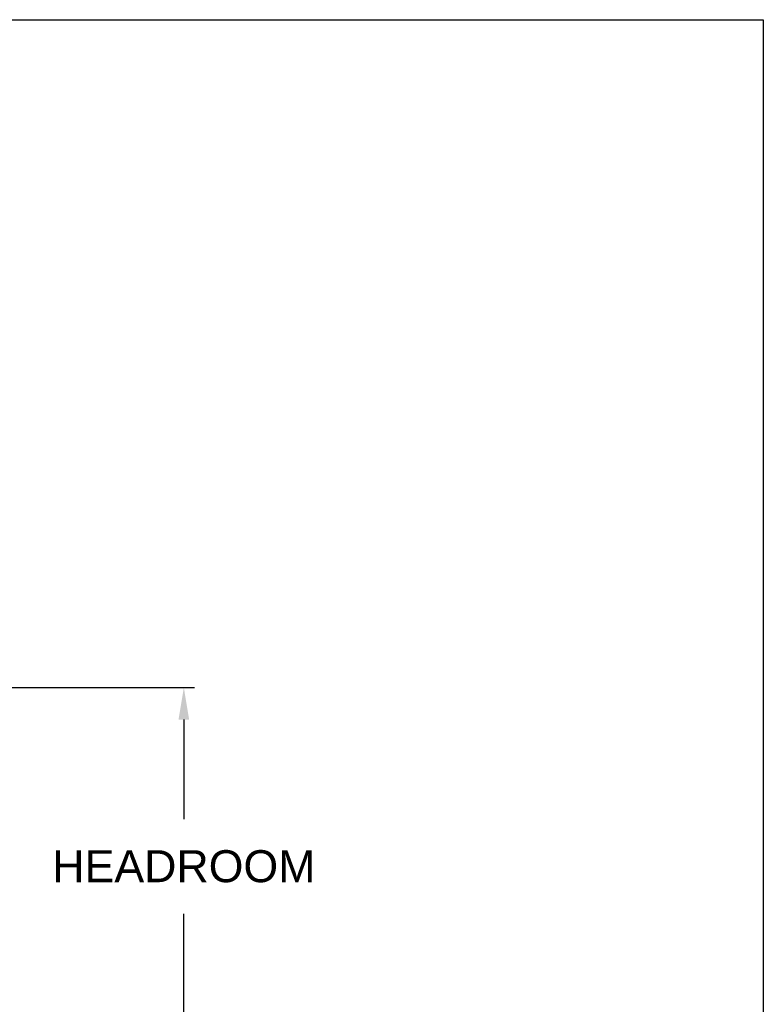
# Model space of a CAD drawing. Header units: inches. Extents: x 170 to 288, y 234 to 248.
# Tile 479 of 480: x 260.87 to 263.05, y 244.3 to 247.18. Entities that reach past the tile are written whole.
import ezdxf

# ---------------------------------------------------------------- set-up
doc = ezdxf.new("R2010")
doc.units = ezdxf.units.IN
doc.header["$LTSCALE"] = 0.25
doc.header["$MEASUREMENT"] = 0
doc.layers.add('ANNOTATIONS', color=1, linetype='Continuous')
doc.styles.add('ARIAL', font='arial.ttf', dxfattribs={"height": 0.09375})
doc.dimstyles.new('STANDARD$0', dxfattribs={"dimtxt": 0.09375, "dimasz": 0.09375, "dimexe": 0.03125, "dimexo": 0.046875, "dimgap": 0.09, "dimtad": 0, "dimtih": 1, "dimtoh": 1, "dimdec": 4, "dimzin": 0, "dimdsep": 46, "dimtxsty": 'ARIAL', "dimcen": 0.09, "dimadec": 0, "dimazin": 0, "dimtfac": 1, "dimtdec": 4, "dimtofl": 0, "dimtmove": 0, "dimatfit": 1, "dimfxl": 1, "dimtolj": 1, "dimtzin": 0, "dimarcsym": 0})

# ---------------------------------------------------------------- blocks, each defined once
blk = doc.blocks.new('*D45')
at = {"layer": 'ANNOTATIONS', "color": 0, "lineweight": -2, "transparency": 16777216}
for p, q in [((260.7829, 245.2238), (261.3812, 245.2238)), ((261.35, 245.1301), (261.35, 244.8381)), ((261.35, 244.269), (261.35, 244.5611)), ((259.6663, 244.1753), (261.3812, 244.1753))]:
    blk.add_line(p, q, dxfattribs=at)
at = {"layer": 'ANNOTATIONS', "color": 0, "transparency": 16777216}
for points in [[(261.3343, 245.1301), (261.3656, 245.1301), (261.35, 245.2238)], [(261.3343, 244.269), (261.3656, 244.269), (261.35, 244.1753)]]:
    blk.add_solid(points, dxfattribs=at)
at = {"layer": 'defpoints', "color": 0, "transparency": 16777216}
for p in [(260.7361, 245.2238), (261.35, 245.2238), (259.6194, 244.1753)]:
    blk.add_point(p, dxfattribs=at)
at = {"layer": 'ANNOTATIONS', "color": 0, "transparency": 16777216, "insert": (261.35, 244.6996), "char_height": 0.09375, "attachment_point": 5, "style": 'ARIAL'}
blk.add_mtext('\\A1;HEADROOM', dxfattribs=at)

msp = doc.modelspace()

# ---------------------------------------------------------------- linework, layer by layer
at = {"layer": 'defpoints'}
msp.add_lwpolyline([(263.04861, 234.44685), (243.57874, 234.44685), (243.57874, 247.18196), (263.04861, 247.18196)], close=True, dxfattribs=at)

# ---------------------------------------------------------------- dimensions: what is measured, and where the dimension line sits
at = {"layer": 'ANNOTATIONS'}
dim = msp.add_linear_dim(base=(261.34997, 245.22383), p1=(259.6194, 244.17528), p2=(260.73607, 245.22383), angle=90, text='HEADROOM', dimstyle='STANDARD$0', dxfattribs=at)
dim.commit()
dim.dimension.update_dxf_attribs({"geometry": '*D45', "text_midpoint": (261.34997, 244.69956)})

doc.saveas('drawing.dxf')
